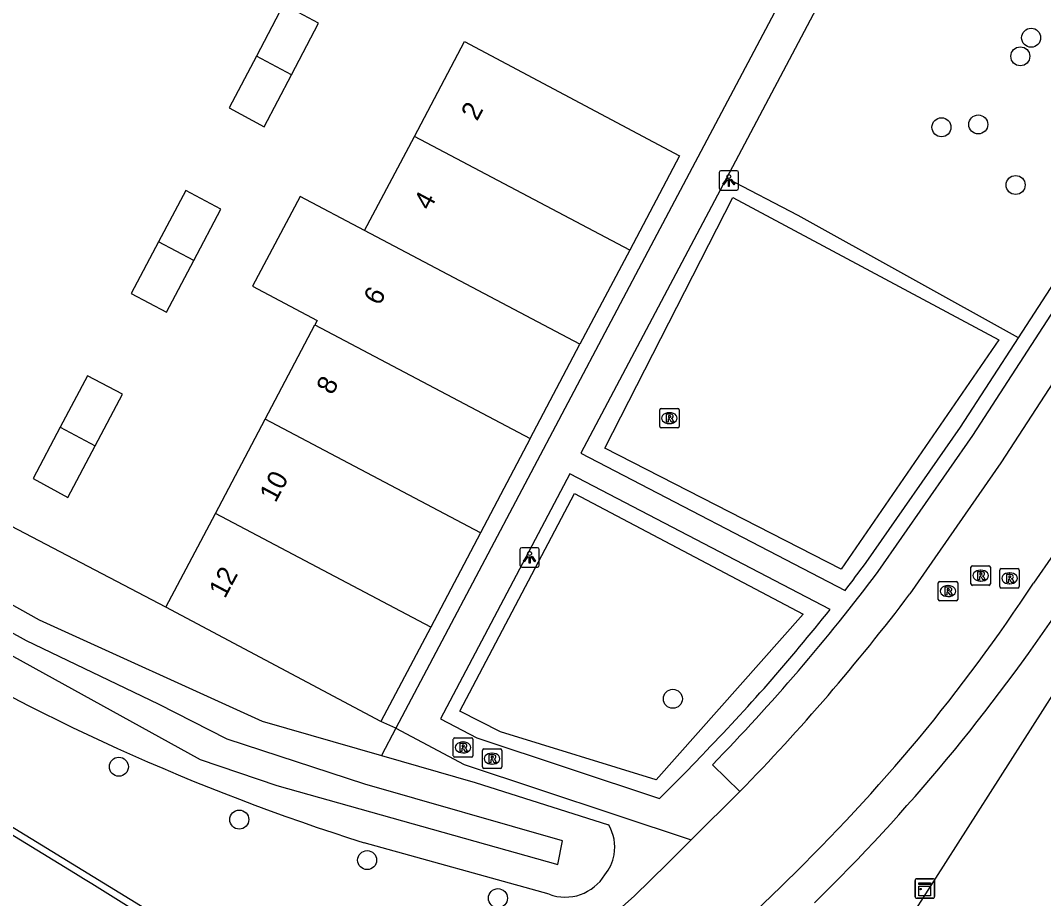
# Model space of a CAD drawing. Extents: x 160457 to 162082, y 388340 to 389736.
# Drawn here: x 160946.7 to 160999.3, y 389442.7 to 389487.9 of the extents above; entities that cross this region are included whole.
import ezdxf

# ---------------------------------------------------------------- set-up
doc = ezdxf.new("R2010")
doc.units = 0
for name, color, linetype in [('IMGEO_Berm_open', 7, 'Continuous'), ('IMGEO_Boom', 7, 'Continuous'), ('IMGEO_Gemengd_bos', 7, 'Continuous'), ('IMGEO_Groenvoorziening', 7, 'Continuous'), ('IMGEO_Haag', 7, 'Continuous'), ('IMGEO_Kast', 7, 'Continuous'), ('IMGEO_Lichtpunt', 7, 'Continuous'), ('IMGEO_Pand', 7, 'Continuous'), ('IMGEO_Pand_nummerreeks', 7, 'Continuous'), ('IMGEO_Rijbaan_lokaal_gesloten', 7, 'Continuous'), ('IMGEO_Rioolput', 7, 'Continuous'), ('IMGEO_Voetpad_open', 7, 'Continuous'), ('IMGEO_Waterloop', 7, 'Continuous')]:
    doc.layers.add(name, color=color, linetype=linetype)

msp = doc.modelspace()

# ---------------------------------------------------------------- linework, layer by layer
at = {"layer": 'IMGEO_Berm_open'}
msp.add_lwpolyline([(160963.328, 389435.821), (160957.383, 389439.556), (160920.051, 389462.417), (160919.864, 389462.098)], dxfattribs=at)
at = {"layer": 'IMGEO_Boom'}
for centre in [(160998.644, 389486.995), (160998.087, 389486.039), (160994.031, 389482.389), (160995.924, 389482.535), (160997.846, 389479.421), (160980.213, 389452.994), (160951.714, 389449.499), (160957.91, 389446.781), (160964.487, 389444.697), (160971.216, 389442.741)]:
    msp.add_circle(centre, 0.489, dxfattribs=at)
at = {"layer": 'IMGEO_Gemengd_bos'}
for points in [[(160954.135, 389457.715), (160921.149, 389474.973)], [(160919.985, 389472.755), (160940.211, 389461.19), (160947.623, 389457.049), (160959.085, 389451.836), (160965.227, 389450.075)], [(160965.969, 389451.479), (160965.198, 389451.832)], [(160965.969, 389451.479), (160965.227, 389450.075)], [(160965.227, 389450.075), (160970.04, 389448.696), (160976.899, 389446.52)], [(160973.844, 389442.942), (160964.336, 389445.587)]]:
    msp.add_lwpolyline(points, dxfattribs=at)
for centre, radius, start, end in [((160998.599, 389554.112), 113.806, 238.78639, 252.47811), ((160974.999, 389445.361), 2.226, 349.8814, 31.3847), ((160974.998, 389445.36), 2.226, 320.4988, 349.9084), ((160974.673, 389445.183), 2.39, 249.7038, 328.7625)]:
    msp.add_arc(centre, radius, start, end, dxfattribs=at)
at = {"layer": 'IMGEO_Groenvoorziening'}
msp.add_lwpolyline([(161002.041, 389456.798), (160992.067, 389441.162)], dxfattribs=at)
at = {"layer": 'IMGEO_Haag'}
for points in [[(160997.988, 389471.555), (160986.663, 389477.857), (160982.975, 389479.779)], [(160996.988, 389471.452), (160988.867, 389459.666), (160976.71, 389465.886), (160983.29, 389478.783), (160996.988, 389471.452)], [(160986.923, 389457.351), (160979.348, 389448.834), (160971.35, 389451.297), (160969.249, 389452.363), (160975.152, 389463.548), (160986.923, 389457.351)]]:
    msp.add_lwpolyline(points, dxfattribs=at)
at = {"layer": 'IMGEO_Kast'}
for p, q in [((160992.751, 389443.74), (160993.592, 389443.74)), ((160993.592, 389443.74), (160992.751, 389443.74)), ((160992.676, 389442.815), (160992.676, 389443.656)), ((160992.676, 389443.656), (160992.676, 389442.815)), ((160993.676, 389443.665), (160993.676, 389442.824)), ((160993.676, 389442.824), (160993.676, 389443.665)), ((160993.601, 389442.74), (160992.76, 389442.74)), ((160992.76, 389442.74), (160993.601, 389442.74))]:
    msp.add_line(p, q, dxfattribs=at)
for points in [[(160992.871, 389443.53), (160993.471, 389443.53), (160993.471, 389443.445), (160992.871, 389443.445), (160992.871, 389443.53)], [(160992.871, 389443.355), (160993.471, 389443.355), (160993.471, 389442.866), (160992.871, 389442.866), (160992.871, 389443.355)]]:
    msp.add_lwpolyline(points, dxfattribs=at)
msp.add_circle((160992.955, 389443.204), 0.0377, dxfattribs=at)
for centre, start, end in [((160992.754, 389443.662), 92.4484, 184.2845), ((160992.754, 389443.662), 92.4484, 184.2845), ((160993.598, 389443.662), 2.4484, 94.2845), ((160993.598, 389443.662), 2.4484, 94.2845), ((160992.754, 389442.818), 182.4484, 274.2845), ((160992.754, 389442.818), 182.4484, 274.2845), ((160993.598, 389442.818), 272.4484, 4.2845), ((160993.598, 389442.818), 272.4484, 4.2845)]:
    msp.add_arc(centre, 0.0779, start, end, dxfattribs=at)
at = {"layer": 'IMGEO_Lichtpunt'}
for p, q in [((160982.595, 389480.057), (160982.595, 389479.25)), ((160982.595, 389480.057), (160982.595, 389479.25)), ((160983.497, 389480.152), (160982.689, 389480.152)), ((160983.497, 389480.152), (160982.689, 389480.152)), ((160983.591, 389479.25), (160983.591, 389480.057)), ((160983.591, 389479.25), (160983.591, 389480.057)), ((160982.689, 389479.156), (160983.497, 389479.156)), ((160982.689, 389479.156), (160983.497, 389479.156)), ((160972.344, 389460.672), (160972.344, 389459.865)), ((160972.344, 389460.672), (160972.344, 389459.865)), ((160973.246, 389460.767), (160972.438, 389460.767)), ((160973.246, 389460.767), (160972.438, 389460.767)), ((160973.34, 389459.865), (160973.34, 389460.672)), ((160973.34, 389459.865), (160973.34, 389460.672)), ((160972.438, 389459.771), (160973.246, 389459.771)), ((160972.438, 389459.771), (160973.246, 389459.771))]:
    msp.add_line(p, q, dxfattribs=at)
for points in [[(160982.969, 389479.721), (160983.008, 389479.693), (160982.82, 389479.431), (160982.782, 389479.458), (160982.969, 389479.721)], [(160983.071, 389479.673), (160983.118, 389479.673), (160983.118, 389479.351), (160983.071, 389479.351), (160983.071, 389479.673)], [(160983.181, 389479.693), (160983.219, 389479.72), (160983.406, 389479.458), (160983.367, 389479.43), (160983.181, 389479.693)], [(160972.718, 389460.336), (160972.757, 389460.308), (160972.569, 389460.046), (160972.531, 389460.073), (160972.718, 389460.336)], [(160972.82, 389460.288), (160972.867, 389460.288), (160972.867, 389459.966), (160972.82, 389459.966), (160972.82, 389460.288)], [(160972.93, 389460.308), (160972.968, 389460.335), (160973.155, 389460.073), (160973.116, 389460.045), (160972.93, 389460.308)]]:
    msp.add_lwpolyline(points, dxfattribs=at)
for centre in [(160983.094, 389479.855), (160972.843, 389460.47)]:
    msp.add_circle(centre, 0.0994, dxfattribs=at)
for centre, start, end in [((160982.689, 389480.057), 90, 180), ((160982.689, 389480.057), 90, 180), ((160983.497, 389480.057), 0, 90), ((160983.497, 389480.057), 0, 90), ((160982.689, 389479.25), 180, 270), ((160982.689, 389479.25), 180, 270), ((160983.497, 389479.25), 270, 0), ((160983.497, 389479.25), 270, 360), ((160972.438, 389460.672), 90, 180), ((160972.438, 389460.672), 90, 180), ((160973.246, 389460.672), 0, 90), ((160973.246, 389460.672), 0, 90), ((160972.438, 389459.865), 180, 270), ((160972.438, 389459.865), 180, 270), ((160973.246, 389459.865), 270, 0), ((160973.246, 389459.865), 270, 360)]:
    msp.add_arc(centre, 0.0946, start, end, dxfattribs=at)
at = {"layer": 'IMGEO_Pand'}
for points in [[(160960.593, 389485.095), (160961.988, 389487.751), (160960.187, 389488.701), (160958.789, 389486.045)], [(160966.92, 389481.921), (160969.5, 389486.807), (160980.554, 389480.924), (160977.995, 389476.075)], [(160958.789, 389486.045), (160957.39, 389483.389), (160959.187, 389482.416), (160960.593, 389485.095)], [(160960.593, 389485.095), (160958.789, 389486.045)], [(160964.359, 389477.073), (160966.92, 389481.921)], [(160977.995, 389476.075), (160966.92, 389481.921)], [(160955.565, 389475.533), (160956.965, 389478.177), (160955.157, 389479.142), (160953.755, 389476.491)], [(160964.359, 389477.073), (160961.034, 389478.829), (160958.595, 389474.21), (160961.92, 389472.454), (160961.799, 389472.225)], [(160975.435, 389471.227), (160964.359, 389477.073)], [(160953.755, 389476.491), (160952.352, 389473.84), (160954.162, 389472.886), (160955.565, 389475.533)], [(160955.565, 389475.533), (160953.755, 389476.491)], [(160977.995, 389476.075), (160975.435, 389471.227)], [(160959.238, 389467.377), (160961.799, 389472.225)], [(160961.799, 389472.225), (160972.876, 389466.378)], [(160972.876, 389466.378), (160975.435, 389471.227)], [(160950.5, 389466.01), (160951.899, 389468.66), (160950.094, 389469.608), (160948.697, 389466.963)], [(160948.697, 389466.963), (160947.299, 389464.318), (160949.097, 389463.351), (160950.5, 389466.01)], [(160948.697, 389466.963), (160950.5, 389466.01)], [(160956.678, 389462.529), (160959.238, 389467.377)], [(160970.317, 389461.529), (160959.238, 389467.377)], [(160972.876, 389466.378), (160970.317, 389461.529)], [(160954.135, 389457.715), (160956.678, 389462.529)], [(160967.757, 389456.681), (160956.678, 389462.529)], [(160970.317, 389461.529), (160967.757, 389456.681)], [(160965.198, 389451.832), (160954.135, 389457.715)], [(160967.757, 389456.681), (160965.198, 389451.832)]]:
    msp.add_lwpolyline(points, dxfattribs=at)
at = {"layer": 'IMGEO_Rijbaan_lokaal_gesloten'}
for points in [[(161029.403, 389505.932), (161019.042, 389489.979), (161007.839, 389472.625), (161001.896, 389463.473), (160998.768, 389458.945)], [(161022.757, 389504.623), (160997.092, 389465.129), (160992.407, 389458.389)], [(160949.49, 389443.988), (160919.968, 389462.036), (160919.943, 389462.051), (160919.916, 389462.067), (160919.864, 389462.098)], [(160981.153, 389445.737), (160983.656, 389448.223)], [(160981.153, 389445.737), (160979.931, 389444.523), (160978.231, 389442.835), (160976.415, 389441.243), (160970.615, 389436.623), (160968.715, 389435.242), (160968.479, 389435.163)], [(160986.074, 389443.632), (160985.787, 389443.341), (160978.815, 389436.628)]]:
    msp.add_lwpolyline(points, dxfattribs=at)
for centre, radius, start, end in [((160923.121, 389508.736), 90.562, 314.03763, 326.64702), ((160909.107, 389521.245), 104.353, 315.59281, 322.96276), ((159709.894, 387436.635), 2359.25, 57.924873, 58.303528)]:
    msp.add_arc(centre, radius, start, end, dxfattribs=at)
at = {"layer": 'IMGEO_Rioolput'}
for p, q in [((160979.611, 389467.931), (160980.463, 389467.931)), ((160979.536, 389467.005), (160979.536, 389467.857)), ((160980.024, 389467.711), (160980.049, 389467.711)), ((160980.537, 389467.857), (160980.537, 389467.005)), ((160980.463, 389466.931), (160979.611, 389466.931)), ((160980.047, 389467.151), (160980.022, 389467.151)), ((160995.547, 389458.904), (160995.547, 389459.756)), ((160995.622, 389459.83), (160996.474, 389459.83)), ((160996.035, 389459.61), (160996.06, 389459.61)), ((160996.548, 389459.756), (160996.548, 389458.904)), ((160997.032, 389458.763), (160997.032, 389459.615)), ((160997.107, 389459.689), (160997.959, 389459.689)), ((160998.033, 389459.615), (160998.033, 389458.763)), ((160993.939, 389459.034), (160994.791, 389459.034)), ((160996.058, 389459.05), (160996.033, 389459.05)), ((160997.52, 389459.469), (160997.545, 389459.469)), ((160993.864, 389458.108), (160993.864, 389458.96)), ((160994.352, 389458.814), (160994.377, 389458.814)), ((160994.865, 389458.96), (160994.865, 389458.108)), ((160996.474, 389458.83), (160995.622, 389458.83)), ((160997.959, 389458.689), (160997.107, 389458.689)), ((160997.543, 389458.909), (160997.518, 389458.909)), ((160994.791, 389458.034), (160993.939, 389458.034)), ((160994.375, 389458.254), (160994.35, 389458.254)), ((160968.92, 389450.067), (160968.92, 389450.919)), ((160968.995, 389450.993), (160969.847, 389450.993)), ((160969.408, 389450.773), (160969.433, 389450.773)), ((160969.921, 389450.919), (160969.921, 389450.067)), ((160969.431, 389450.213), (160969.406, 389450.213)), ((160970.413, 389449.488), (160970.413, 389450.34)), ((160970.488, 389450.414), (160971.34, 389450.414)), ((160970.901, 389450.194), (160970.926, 389450.194)), ((160971.414, 389450.34), (160971.414, 389449.488)), ((160969.847, 389449.993), (160968.995, 389449.993)), ((160970.924, 389449.634), (160970.899, 389449.634)), ((160971.34, 389449.414), (160970.488, 389449.414))]:
    msp.add_line(p, q, dxfattribs=at)
for points in [[(160979.611, 389467.931), (160980.463, 389467.931)], [(160979.536, 389467.005), (160979.536, 389467.857)], [(160980.125, 389467.629), (160979.873, 389467.631), (160979.873, 389467.231)], [(160980.051, 389467.55), (160979.997, 389467.55), (160979.997, 389467.469)], [(160979.997, 389467.469), (160980.049, 389467.469)], [(160980.537, 389467.857), (160980.537, 389467.005)], [(160980.463, 389466.931), (160979.611, 389466.931)], [(160979.873, 389467.231), (160979.997, 389467.231), (160979.997, 389467.393), (160980.008, 389467.393)], [(160980.055, 389467.364), (160980.126, 389467.231), (160980.266, 389467.231), (160980.201, 389467.357)], [(160995.547, 389458.904), (160995.547, 389459.756)], [(160995.622, 389459.83), (160996.474, 389459.83)], [(160996.136, 389459.528), (160995.884, 389459.53), (160995.884, 389459.13)], [(160996.548, 389459.756), (160996.548, 389458.904)], [(160997.032, 389458.763), (160997.032, 389459.615)], [(160997.107, 389459.689), (160997.959, 389459.689)], [(160998.033, 389459.615), (160998.033, 389458.763)], [(160993.939, 389459.034), (160994.791, 389459.034)], [(160995.884, 389459.13), (160996.008, 389459.13), (160996.008, 389459.292), (160996.019, 389459.292)], [(160996.062, 389459.449), (160996.008, 389459.449), (160996.008, 389459.368)], [(160996.008, 389459.368), (160996.06, 389459.368)], [(160996.066, 389459.263), (160996.137, 389459.13), (160996.277, 389459.13), (160996.212, 389459.256)], [(160997.621, 389459.387), (160997.369, 389459.389), (160997.369, 389458.989)], [(160997.369, 389458.989), (160997.493, 389458.989), (160997.493, 389459.151), (160997.504, 389459.151)], [(160997.547, 389459.308), (160997.493, 389459.308), (160997.493, 389459.227)], [(160997.493, 389459.227), (160997.545, 389459.227)], [(160997.551, 389459.122), (160997.622, 389458.989), (160997.762, 389458.989), (160997.697, 389459.115)], [(160993.864, 389458.108), (160993.864, 389458.96)], [(160994.453, 389458.732), (160994.201, 389458.734), (160994.201, 389458.334)], [(160994.201, 389458.334), (160994.325, 389458.334), (160994.325, 389458.496), (160994.336, 389458.496)], [(160994.379, 389458.653), (160994.325, 389458.653), (160994.325, 389458.572)], [(160994.325, 389458.572), (160994.377, 389458.572)], [(160994.383, 389458.467), (160994.454, 389458.334), (160994.594, 389458.334), (160994.529, 389458.46)], [(160994.865, 389458.96), (160994.865, 389458.108)], [(160996.474, 389458.83), (160995.622, 389458.83)], [(160997.959, 389458.689), (160997.107, 389458.689)], [(160994.791, 389458.034), (160993.939, 389458.034)], [(160968.92, 389450.067), (160968.92, 389450.919)], [(160968.995, 389450.993), (160969.847, 389450.993)], [(160969.509, 389450.691), (160969.257, 389450.693), (160969.257, 389450.293)], [(160969.435, 389450.612), (160969.381, 389450.612), (160969.381, 389450.531)], [(160969.921, 389450.919), (160969.921, 389450.067)], [(160969.257, 389450.293), (160969.381, 389450.293), (160969.381, 389450.455), (160969.392, 389450.455)], [(160969.381, 389450.531), (160969.433, 389450.531)], [(160969.439, 389450.426), (160969.51, 389450.293), (160969.65, 389450.293), (160969.585, 389450.419)], [(160970.413, 389449.488), (160970.413, 389450.34)], [(160970.488, 389450.414), (160971.34, 389450.414)], [(160971.002, 389450.112), (160970.75, 389450.114), (160970.75, 389449.714)], [(160970.928, 389450.033), (160970.874, 389450.033), (160970.874, 389449.952)], [(160971.414, 389450.34), (160971.414, 389449.488)], [(160969.847, 389449.993), (160968.995, 389449.993)], [(160970.75, 389449.714), (160970.874, 389449.714), (160970.874, 389449.876), (160970.885, 389449.876)], [(160970.874, 389449.952), (160970.926, 389449.952)], [(160970.932, 389449.847), (160971.003, 389449.714), (160971.143, 389449.714), (160971.078, 389449.84)], [(160971.34, 389449.414), (160970.488, 389449.414)]]:
    msp.add_lwpolyline(points, dxfattribs=at)
for centre, radius, start, end in [((160979.613, 389467.855), 0.0765, 91.552, 178.448), ((160979.613, 389467.855), 0.0765, 91.552, 178.448), ((160980.461, 389467.855), 0.0765, 1.552, 88.448), ((160980.461, 389467.855), 0.0765, 1.552, 88.448), ((160980.033, 389467.658), 0.19, 274.7715, 282.9687), ((160980.057, 389467.454), 0.0964, 77.0061, 93.1865), ((160980.071, 389467.511), 0.0378, 276.6634, 79.6772), ((160980.124, 389467.519), 0.109, 350.3612, 89.416), ((160980.122, 389467.519), 0.112, 277.5842, 350.9817), ((160980.106, 389467.304), 0.108, 29.5134, 73.7905), ((160979.613, 389467.007), 0.0765, 181.552, 268.448), ((160979.613, 389467.007), 0.0765, 181.552, 268.448), ((160980.007, 389467.34), 0.0533, 26.0293, 88.6989), ((160980.461, 389467.007), 0.0765, 271.552, 358.448), ((160980.461, 389467.007), 0.0765, 271.552, 358.448), ((160995.624, 389459.754), 0.0765, 91.552, 178.448), ((160995.624, 389459.754), 0.0765, 91.552, 178.448), ((160996.135, 389459.418), 0.109, 350.3612, 89.416), ((160996.472, 389459.754), 0.0765, 1.552, 88.448), ((160996.472, 389459.754), 0.0765, 1.552, 88.448), ((160997.109, 389459.613), 0.0765, 91.552, 178.448), ((160997.109, 389459.613), 0.0765, 91.552, 178.448), ((160997.957, 389459.613), 0.0765, 1.552, 88.448), ((160997.957, 389459.613), 0.0765, 1.552, 88.448), ((160993.941, 389458.958), 0.0765, 91.552, 178.448), ((160993.941, 389458.958), 0.0765, 91.552, 178.448), ((160994.789, 389458.958), 0.0765, 1.552, 88.448), ((160994.789, 389458.958), 0.0765, 1.552, 88.448), ((160996.018, 389459.239), 0.0533, 26.0293, 88.6989), ((160996.044, 389459.557), 0.19, 274.7715, 282.9687), ((160996.068, 389459.353), 0.0964, 77.0061, 93.1865), ((160996.082, 389459.41), 0.0378, 276.6634, 79.6772), ((160996.133, 389459.418), 0.112, 277.5842, 350.9817), ((160996.117, 389459.203), 0.108, 29.5134, 73.7905), ((160997.503, 389459.098), 0.0533, 26.0293, 88.6989), ((160997.529, 389459.416), 0.19, 274.7715, 282.9687), ((160997.553, 389459.212), 0.0964, 77.0061, 93.1865), ((160997.567, 389459.269), 0.0378, 276.6634, 79.6772), ((160997.62, 389459.277), 0.109, 350.3612, 89.416), ((160997.618, 389459.277), 0.112, 277.5842, 350.9817), ((160997.602, 389459.062), 0.108, 29.5134, 73.7905), ((160994.335, 389458.443), 0.0533, 26.0293, 88.6989), ((160994.361, 389458.761), 0.19, 274.7715, 282.9687), ((160994.385, 389458.557), 0.0964, 77.0061, 93.1865), ((160994.399, 389458.614), 0.0378, 276.6634, 79.6772), ((160994.452, 389458.622), 0.109, 350.3612, 89.416), ((160994.45, 389458.622), 0.112, 277.5842, 350.9817), ((160994.434, 389458.407), 0.108, 29.5134, 73.7905), ((160995.624, 389458.906), 0.0765, 181.552, 268.448), ((160995.624, 389458.906), 0.0765, 181.552, 268.448), ((160996.472, 389458.906), 0.0765, 271.552, 358.448), ((160996.472, 389458.906), 0.0765, 271.552, 358.448), ((160997.109, 389458.765), 0.0765, 181.552, 268.448), ((160997.109, 389458.765), 0.0765, 181.552, 268.448), ((160997.957, 389458.765), 0.0765, 271.552, 358.448), ((160997.957, 389458.765), 0.0765, 271.552, 358.448), ((160993.941, 389458.11), 0.0765, 181.552, 268.448), ((160993.941, 389458.11), 0.0765, 181.552, 268.448), ((160994.789, 389458.11), 0.0765, 271.552, 358.448), ((160994.789, 389458.11), 0.0765, 271.552, 358.448), ((160968.997, 389450.917), 0.0765, 91.552, 178.448), ((160968.997, 389450.917), 0.0765, 91.552, 178.448), ((160969.441, 389450.516), 0.0964, 77.0061, 93.1865), ((160969.455, 389450.573), 0.0378, 276.6634, 79.6772), ((160969.508, 389450.581), 0.109, 350.3612, 89.416), ((160969.506, 389450.581), 0.112, 277.5842, 350.9817), ((160969.845, 389450.917), 0.0765, 1.552, 88.448), ((160969.845, 389450.917), 0.0765, 1.552, 88.448), ((160968.997, 389450.069), 0.0765, 181.552, 268.448), ((160968.997, 389450.069), 0.0765, 181.552, 268.448), ((160969.391, 389450.402), 0.0533, 26.0293, 88.6989), ((160969.417, 389450.72), 0.19, 274.7715, 282.9687), ((160969.49, 389450.366), 0.108, 29.5134, 73.7905), ((160969.845, 389450.069), 0.0765, 271.552, 358.448), ((160969.845, 389450.069), 0.0765, 271.552, 358.448), ((160970.49, 389450.338), 0.0765, 91.552, 178.448), ((160970.49, 389450.338), 0.0765, 91.552, 178.448), ((160970.934, 389449.937), 0.0964, 77.0061, 93.1865), ((160971.001, 389450.002), 0.109, 350.3612, 89.416), ((160971.338, 389450.338), 0.0765, 1.552, 88.448), ((160971.338, 389450.338), 0.0765, 1.552, 88.448), ((160970.884, 389449.823), 0.0533, 26.0293, 88.6989), ((160970.91, 389450.141), 0.19, 274.7715, 282.9687), ((160970.948, 389449.994), 0.0378, 276.6634, 79.6772), ((160970.999, 389450.002), 0.112, 277.5842, 350.9817), ((160970.983, 389449.787), 0.108, 29.5134, 73.7905), ((160970.49, 389449.49), 0.0765, 181.552, 268.448), ((160970.49, 389449.49), 0.0765, 181.552, 268.448), ((160971.338, 389449.49), 0.0765, 271.552, 358.448), ((160971.338, 389449.49), 0.0765, 271.552, 358.448)]:
    msp.add_arc(centre, radius, start, end, dxfattribs=at)
for centre, major_axis, ratio, start_param, end_param in [((160980.023, 389467.431), (-0.387, 0.002), 0.722429, 4.712389, 7.853982), ((160980.048, 389467.431), (-0.39, 0.002), 0.717154, 1.570796, 4.712389), ((160996.034, 389459.33), (-0.387, 0.002), 0.722429, 4.712389, 7.853982), ((160996.059, 389459.33), (-0.39, 0.002), 0.717154, 1.570796, 4.712389), ((160997.519, 389459.189), (-0.387, 0.002), 0.722429, 4.712389, 7.853982), ((160997.544, 389459.189), (-0.39, 0.002), 0.717154, 1.570796, 4.712389), ((160994.351, 389458.534), (-0.387, 0.002), 0.722429, 4.712389, 7.853982), ((160994.376, 389458.534), (-0.39, 0.002), 0.717154, 1.570796, 4.712389), ((160969.407, 389450.493), (-0.387, 0.002), 0.722429, 4.712389, 7.853982), ((160969.432, 389450.493), (-0.39, 0.002), 0.717154, 1.570796, 4.712389), ((160970.9, 389449.914), (-0.387, 0.002), 0.722429, 4.712389, 7.853982), ((160970.925, 389449.914), (-0.39, 0.002), 0.717154, 1.570796, 4.712389)]:
    msp.add_ellipse(centre, major_axis=major_axis, ratio=ratio, start_param=start_param, end_param=end_param, dxfattribs=at)
at = {"layer": 'IMGEO_Voetpad_open'}
for points in [[(160996.483, 389509.148), (160979.236, 389476.589), (160965.969, 389451.479)], [(160998.354, 389508.831), (160982.975, 389479.779)], [(160990.781, 389459.541), (160995.641, 389466.535), (161020.582, 389505.009)], [(160997.988, 389471.555), (161019.769, 389505.154)], [(160982.975, 389479.779), (160975.482, 389465.625), (160989.071, 389458.569)], [(160990.155, 389459.997), (160995.011, 389466.963), (160997.988, 389471.555)], [(160988.306, 389457.593), (160974.918, 389464.559), (160968.252, 389451.968), (160970.135, 389450.988), (160979.522, 389447.865), (160980.891, 389449.239), (160981.72, 389450.103)], [(160965.969, 389451.479), (160969.485, 389449.619), (160981.153, 389445.737)], [(160983.656, 389448.223), (160982.25, 389449.599)]]:
    msp.add_lwpolyline(points, dxfattribs=at)
for centre, radius, start, end in [((160906.545, 389523.191), 105.579, 315.81091, 322.92483), ((160900.69, 389526.785), 111.645, 322.33769, 323.25778), ((160910.839, 389519.07), 98.897, 315.78428, 321.56502), ((160919.85, 389511.68), 96.758, 314.36242, 326.23968)]:
    msp.add_arc(centre, radius, start, end, dxfattribs=at)
at = {"layer": 'IMGEO_Waterloop'}
msp.add_lwpolyline([(160920.954, 389469.146), (160955.9, 389449.874), (160959.847, 389448.539), (160974.301, 389444.475), (160974.534, 389445.694), (160964.375, 389448.597), (160957.293, 389450.919), (160953.752, 389452.718), (160946.96, 389455.969), (160921.418, 389470.104), (160920.954, 389469.146)], dxfattribs=at)

# ---------------------------------------------------------------- texts
at = {"layer": 'IMGEO_Pand_nummerreeks'}
for s, rotation, p in [('2', 61.9654, (160970.142, 389482.671)), ('4', 61.9539, (160967.711, 389478.068)), ('6', 61.9654, (160965.127, 389473.175)), ('8', 61.9539, (160962.699, 389468.578)), ('10', 61.9654, (160959.772, 389463.039)), ('12', 61.9539, (160957.17, 389458.114))]:
    msp.add_text(s, height=1, rotation=rotation, dxfattribs=at).set_placement(p)

doc.saveas('drawing.dxf')
